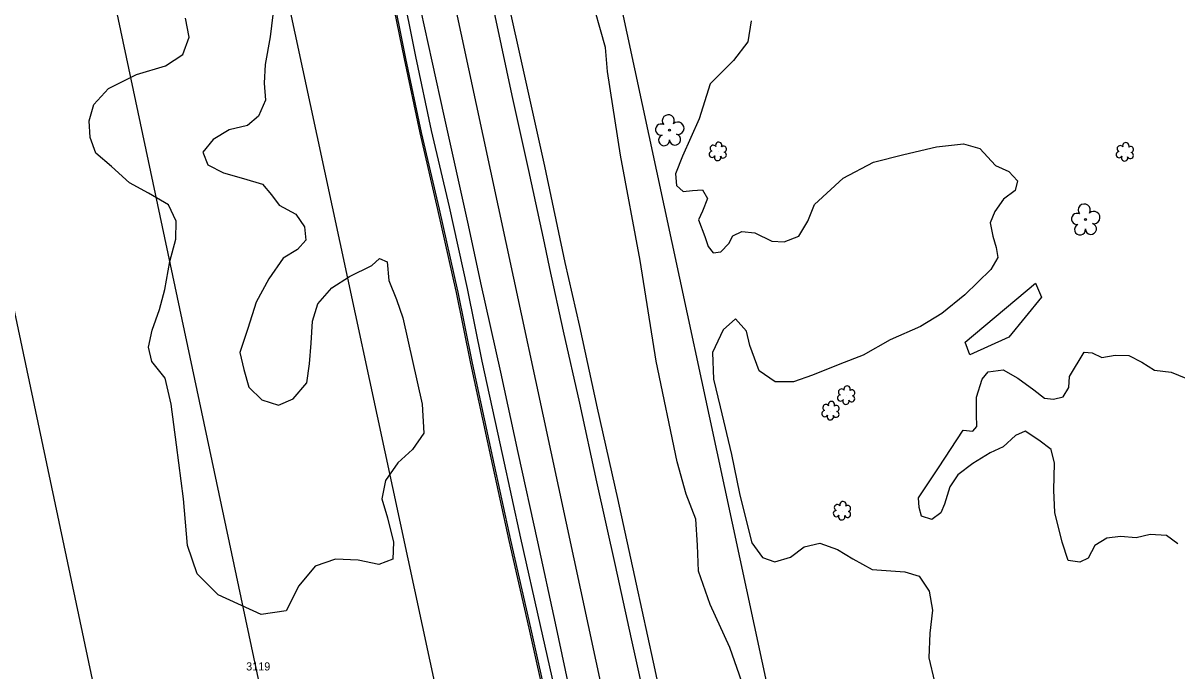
# Model space of a CAD drawing. Extents: x 3040896 to 3051146, y 687568 to 732976.
# Drawn here: x 3045126.5 to 3045482, y 717879.4 to 718079 of the extents above; entities that cross this region are included whole.
import ezdxf

# ---------------------------------------------------------------- set-up
doc = ezdxf.new("R2010")
doc.units = 0
for name, color, linetype in [('Exist Horizontal Alignment', 7, 'Continuous'), ('Exist Other Culture Anchor (Guy Wire) Cogo Number', 7, 'Continuous'), ('Exist Other Culture Area Outline', 7, 'Continuous'), ('Exist Right of Way Easement Line', 7, 'Continuous'), ('Exist Right of Way Line', 7, 'Continuous'), ('Exist Roads EOP', 7, 'Continuous'), ('Exist Roads EOT', 7, 'Continuous'), ('Exist Utilities Telephone UG Cable', 7, 'Continuous'), ('Exist Utilities Telephone UG FO', 7, 'Continuous'), ('Exist Vegetation Hedge Row', 7, 'Continuous'), ('Exist Vegetation Shrub CELL', 7, 'Continuous'), ('Exist Vegetation Tree CELL', 7, 'Continuous')]:
    doc.layers.add(name, color=color, linetype=linetype)

msp = doc.modelspace()

# ---------------------------------------------------------------- linework, layer by layer
at = {"layer": 'Exist Horizontal Alignment'}
msp.add_line((3045429.08, 717296.16), (3044815.92, 720148.55), dxfattribs=at)
at = {"layer": 'Exist Other Culture Area Outline'}
for points in [[(3045416.69, 717980.64), (3045438.4, 717998.8), (3045440.24, 717994.49), (3045430.18, 717982.23), (3045418.21, 717976.72), (3045416.69, 717980.64)], [(3045482.24, 717918.54), (3045478.8, 717921.1), (3045473.76, 717921.43), (3045469.37, 717920.39), (3045464.64, 717920.78), (3045460.42, 717920.26), (3045456.64, 717917.99), (3045454.64, 717914.08), (3045452.02, 717912.82), (3045448.49, 717913.42), (3045446.59, 717919.03), (3045444.35, 717928.21), (3045444.02, 717935.06), (3045444.28, 717943.4), (3045443.27, 717947.63), (3045439.4, 717950.46), (3045435.19, 717953.23), (3045432.27, 717951.89), (3045428.49, 717948.4), (3045424.47, 717946.53), (3045419.1, 717943.24), (3045414.46, 717939.75), (3045412.06, 717936.12), (3045410.4, 717930.74), (3045409.26, 717928.06), (3045406.49, 717926.05), (3045403.27, 717927.03), (3045402.6, 717929.76), (3045402.4, 717932.65), (3045408.56, 717941.96), (3045416.17, 717953.5), (3045419.09, 717953.25), (3045420.34, 717954.64), (3045420.24, 717958.33), (3045420.26, 717963.76), (3045421.93, 717969.23), (3045423.81, 717971.54), (3045428.46, 717972.11), (3045432.94, 717969.59), (3045437.91, 717965.96), (3045441.13, 717963.37), (3045443.95, 717963.11), (3045446.9, 717963.85), (3045448.68, 717966.64), (3045448.89, 717970.1), (3045453.42, 717977.57), (3045455.83, 717977.37), (3045458.83, 717975.97), (3045462.98, 717976.68), (3045467.13, 717976.56), (3045471.19, 717974.52), (3045475.04, 717972.06), (3045480.16, 717971.44), (3045484.67, 717969.55)]]:
    msp.add_lwpolyline(points, dxfattribs=at)
at = {"layer": 'Exist Right of Way Easement Line'}
for p, q in [((3045199.01, 717876.85), (3045136.92, 718169.79)), ((3045150.09, 717866.5), (3045088.02, 718159.39))]:
    msp.add_line(p, q, dxfattribs=at)
at = {"layer": 'Exist Right of Way Line'}
for p, q in [((3045477.96, 717306.67), (3044864.8, 720159.06)), ((3045380.19, 717285.66), (3044767.04, 720138.04))]:
    msp.add_line(p, q, dxfattribs=at)
at = {"layer": 'Exist Roads EOP'}
for points in [[(3045293.56, 718005.25), (3045287.26, 718034.87), (3045281.06, 718062.59), (3045275.49, 718088.11), (3045270.15, 718111.69), (3045265.41, 718133.69), (3045260.06, 718157.46), (3045254.94, 718180.28), (3045249.93, 718204.14), (3045244.98, 718227.23), (3045239.53, 718251.33), (3045234.54, 718273.46), (3045229.13, 718299.35), (3045223.89, 718321.98), (3045218.89, 718345.94), (3045213.7, 718371.21), (3045208.21, 718395.11), (3045202.91, 718419.67), (3045197.27, 718444.3), (3045192.69, 718465.93), (3045188.92, 718484.49), (3045183.33, 718510.66)], [(3045153.03, 718503.61), (3045156.64, 718487.29), (3045160.81, 718467.58), (3045165.11, 718447.74), (3045169.4, 718428.25), (3045173.57, 718408.95), (3045179.19, 718382.79), (3045183.73, 718361.33), (3045189.26, 718336.28), (3045195.06, 718308.57), (3045200.13, 718284.94), (3045205.27, 718261.27), (3045210.85, 718236.36), (3045216.26, 718212.53), (3045221.44, 718189.14), (3045226.99, 718164.16), (3045232.44, 718138.63), (3045237.89, 718113.7), (3045242.84, 718091.26), (3045247.42, 718068.69), (3045252.22, 718045.88), (3045257.75, 718022.36), (3045263.37, 717997.15)], [(3045401.88, 717507.03), (3045397.58, 717527.55), (3045391.1, 717555.82), (3045386.1, 717579.89), (3045380.47, 717605.98), (3045375.54, 717628.25), (3045370.97, 717649.36), (3045366.64, 717669.84), (3045361.81, 717691.95), (3045356.87, 717714.01), (3045352.03, 717735.01), (3045347.74, 717754.82), (3045343.32, 717775.35), (3045339.62, 717793.16), (3045335.36, 717813.65), (3045329.85, 717838.67), (3045325.47, 717860.02), (3045320.77, 717882.01), (3045315.47, 717906.05), (3045309.7, 717932.51), (3045303.46, 717960.34), (3045298.08, 717985.51), (3045293.56, 718005.25)], [(3045263.37, 717997.15), (3045267.89, 717974.82), (3045274.19, 717945.78), (3045279.72, 717920.27), (3045285.85, 717893.33), (3045291.53, 717867.92), (3045297.09, 717840.69), (3045303.56, 717812.42), (3045309.69, 717783.6), (3045315.01, 717759.07), (3045320.88, 717733.73), (3045325.61, 717711.31), (3045330.58, 717687.94), (3045335.34, 717665.56), (3045341.05, 717639.94), (3045347.87, 717609.66), (3045354.22, 717580.02), (3045359.08, 717555.96), (3045363.92, 717532.55), (3045368.05, 717512.22), (3045370.51, 717500.17)]]:
    msp.add_lwpolyline(points, dxfattribs=at)
at = {"layer": 'Exist Roads EOT'}
for points in [[(3045179, 718509.67), (3045183.95, 718485.9), (3045188.95, 718462.84), (3045194.21, 718438.49), (3045199.14, 718416.11), (3045204.47, 718392.06), (3045209.73, 718366.99), (3045214.35, 718345.9), (3045219.02, 718324.06), (3045224.23, 718299.85), (3045229.07, 718278.01), (3045233.66, 718256.67), (3045238.6, 718233.82), (3045244.32, 718207.08), (3045249.79, 718182.37), (3045255.85, 718154.45), (3045261.67, 718128.15), (3045266.78, 718104.55), (3045272.12, 718079.78), (3045277.12, 718056.64), (3045282.19, 718033.55), (3045287.04, 718011.31), (3045288.73, 718003.35)], [(3045267.54, 717998.97), (3045263.72, 718016.72), (3045260.22, 718032.44), (3045256.36, 718050), (3045252.58, 718067.21), (3045248.05, 718087.94), (3045243.12, 718110.39), (3045238.71, 718130.66), (3045234.23, 718151.11), (3045229.77, 718172.06), (3045224.7, 718195.06), (3045219.52, 718218.83), (3045213.9, 718244.15), (3045208.23, 718270.72), (3045202.7, 718296.44), (3045197.17, 718321.13), (3045191.69, 718346.88), (3045186.87, 718369.16), (3045181.54, 718393.71), (3045176.15, 718418.48), (3045170.89, 718442.96), (3045166.35, 718464.2), (3045161.79, 718485.62), (3045157.64, 718504.65)], [(3045288.73, 718003.35), (3045292.95, 717984.04), (3045297.93, 717961.84), (3045303.2, 717937.67), (3045308.93, 717911.81), (3045313.86, 717889.23), (3045318.84, 717866.52), (3045323.71, 717843.9), (3045329.15, 717818.63), (3045334.36, 717794.71), (3045339.57, 717771.36), (3045344.37, 717749.89), (3045349.89, 717724.29), (3045355.64, 717697.72), (3045360.97, 717672.97), (3045365.59, 717651.71), (3045370.03, 717631.03), (3045375.37, 717606.43), (3045380.76, 717581.17), (3045386.78, 717553.61), (3045392.05, 717528.66), (3045396.99, 717505.37)], [(3045376.06, 717500.26), (3045371.78, 717520.29), (3045366.76, 717543.37), (3045361.89, 717565.91), (3045356.5, 717591.21), (3045351.7, 717613.79), (3045346.68, 717636.97), (3045341.57, 717660.8), (3045336.81, 717681.71), (3045331.55, 717705.74), (3045325.96, 717731.18), (3045320.37, 717756.75), (3045314.78, 717782.47), (3045308.26, 717812.07), (3045301.97, 717841.14), (3045296.74, 717865.12), (3045290.5, 717894.04), (3045285.06, 717919.09), (3045279.08, 717946.7), (3045273.69, 717971.38), (3045267.54, 717998.97)]]:
    msp.add_lwpolyline(points, dxfattribs=at)
at = {"layer": 'Exist Utilities Telephone UG Cable'}
for points in [[(3045260.44, 717996.5), (3045254.83, 718021.69), (3045249.29, 718045.23), (3045244.48, 718068.08), (3045239.91, 718090.64), (3045234.96, 718113.06), (3045229.51, 718138), (3045224.05, 718163.52), (3045218.51, 718188.49), (3045213.33, 718211.87), (3045207.92, 718235.7), (3045202.34, 718260.63), (3045197.2, 718284.31), (3045192.12, 718307.95), (3045186.32, 718335.65), (3045180.79, 718360.7), (3045176.25, 718382.16), (3045170.64, 718408.32), (3045166.47, 718427.61), (3045162.18, 718447.1), (3045157.88, 718466.96), (3045153.71, 718486.66), (3045150.1, 718502.97)], [(3045367.57, 717499.57), (3045365.11, 717511.63), (3045360.98, 717531.95), (3045356.14, 717555.36), (3045351.29, 717579.41), (3045344.93, 717609.02), (3045338.13, 717639.29), (3045332.41, 717664.92), (3045327.64, 717687.32), (3045322.68, 717710.68), (3045317.95, 717733.08), (3045312.08, 717758.42), (3045306.76, 717782.97), (3045300.63, 717811.77), (3045294.16, 717840.05), (3045288.6, 717867.29), (3045282.93, 717892.67), (3045276.79, 717919.62), (3045271.26, 717945.14), (3045264.95, 717974.21), (3045260.43, 717996.56)]]:
    msp.add_lwpolyline(points, dxfattribs=at)
at = {"layer": 'Exist Utilities Telephone UG FO'}
for points in [[(3045259.95, 717996.39), (3045254.34, 718021.58), (3045248.8, 718045.12), (3045243.99, 718067.98), (3045239.42, 718090.53), (3045234.47, 718112.95), (3045229.02, 718137.89), (3045223.57, 718163.42), (3045218.02, 718188.38), (3045212.85, 718211.76), (3045207.43, 718235.59), (3045201.85, 718260.52), (3045196.71, 718284.21), (3045191.63, 718307.84), (3045185.83, 718335.54), (3045180.31, 718360.6), (3045175.76, 718382.06), (3045170.15, 718408.21), (3045165.98, 718427.51), (3045161.69, 718446.99), (3045157.39, 718466.85), (3045153.22, 718486.55), (3045149.61, 718502.86)], [(3045367.08, 717499.47), (3045364.62, 717511.53), (3045360.49, 717531.85), (3045355.65, 717555.26), (3045350.8, 717579.3), (3045344.45, 717608.91), (3045337.64, 717639.18), (3045331.92, 717664.81), (3045327.15, 717687.21), (3045322.19, 717710.58), (3045317.46, 717732.98), (3045311.6, 717758.31), (3045306.27, 717782.86), (3045300.14, 717811.67), (3045293.67, 717839.95), (3045288.11, 717867.18), (3045282.44, 717892.56), (3045276.3, 717919.51), (3045270.77, 717945.04), (3045264.46, 717974.11), (3045259.94, 717996.46)]]:
    msp.add_lwpolyline(points, dxfattribs=at)
at = {"layer": 'Exist Vegetation Hedge Row'}
for points in [[(3045316.65, 718005.79), (3045310.57, 718038.33), (3045306.55, 718064.02), (3045305.94, 718071.48), (3045301.08, 718088.63)], [(3045203.95, 718085.69), (3045202.68, 718074.71), (3045201.13, 718066.24), (3045200.78, 718060.51), (3045201.2, 718055.21), (3045199, 718050.25), (3045195.66, 718047.41), (3045190.02, 718046.04), (3045185.1, 718043.08), (3045181.86, 718039.17), (3045183.45, 718035.33), (3045188.22, 718032.79), (3045194.39, 718031.08), (3045200.25, 718029.37), (3045203.07, 718026.04), (3045205.38, 718022.83), (3045210.58, 718020.1), (3045213.25, 718016.22), (3045213.64, 718012.11), (3045211.08, 718009.21), (3045206.6, 718006.58), (3045202.23, 718000.14), (3045198.29, 717992.96), (3045195.72, 717984.82), (3045193.32, 717977.43)], [(3045170.25, 717969.54), (3045166.23, 717974.71), (3045165.12, 717979.07), (3045166.27, 717984.39), (3045168.59, 717990.7), (3045170.14, 717996.85), (3045171.77, 718005.51), (3045173.58, 718012.43), (3045173.64, 718017.99), (3045171.33, 718023), (3045165.16, 718026.59), (3045159.28, 718029.79), (3045153.75, 718034.8), (3045148.96, 718038.91), (3045147.22, 718043.75), (3045146.88, 718048.89), (3045148.29, 718053.9), (3045152.87, 718058.79), (3045161.49, 718063.12), (3045170.38, 718065.83), (3045175.77, 718069.26), (3045177.67, 718074.6), (3045176.6, 718080.48)], [(3045350.81, 718079.71), (3045349.77, 718073.17), (3045345.39, 718067.46), (3045338.16, 718060.31), (3045334.75, 718049.44), (3045329.68, 718038), (3045327.48, 718032.48), (3045327.8, 718028.97), (3045329.9, 718027.05), (3045332.79, 718027.35), (3045335.83, 718027.64), (3045337.41, 718024.97), (3045335.79, 718021.06), (3045334.63, 718018.31), (3045336.51, 718013.19)], [(3045370.34, 718023.03), (3045379.17, 718031.23), (3045388.52, 718036.09), (3045397.88, 718038.46), (3045407.94, 718040.88), (3045416.2, 718041.82), (3045421.27, 718040.34), (3045426.11, 718035.09)], [(3045426.11, 718035.09), (3045430.22, 718033.25), (3045432.84, 718030.41), (3045432.18, 718027.44), (3045428.51, 718024.74), (3045425.83, 718020.97), (3045424.45, 718017.43), (3045425.3, 718013.3), (3045426.33, 718009.87), (3045426.85, 718006.75), (3045424.6, 718003.07), (3045416.65, 717995.21), (3045409.52, 717989.52), (3045402.99, 717985.51), (3045393.66, 717981.37), (3045385.31, 717976.64), (3045378.12, 717973.93), (3045369.66, 717970.44), (3045363.88, 717968.42), (3045358.18, 717968.46), (3045353.32, 717971.79), (3045350.42, 717979.63), (3045349.35, 717984.04), (3045345.94, 717987.85), (3045342.17, 717984.44), (3045338.92, 717977.52), (3045339.17, 717969.22), (3045341.26, 717960.73), (3045344.72, 717946.09), (3045347.21, 717934.03), (3045349.25, 717925.69), (3045351, 717918.81), (3045354.29, 717914.31), (3045358.12, 717912.92), (3045362.88, 717914.42), (3045367.16, 717917.55), (3045371.93, 717918.76), (3045377.45, 717916.8), (3045382.16, 717913.92), (3045388.08, 717910.64), (3045398.15, 717909.87), (3045402.61, 717908.51), (3045405.67, 717903.91), (3045406.66, 717898.12), (3045405.82, 717891), (3045405.53, 717883.42), (3045407.26, 717876.02)], [(3045336.51, 718013.19), (3045337.52, 718010.15), (3045339.11, 718008.19), (3045341.52, 718008.51), (3045343.92, 718011.06), (3045345.16, 718013.46), (3045347.94, 718014.74), (3045351.92, 718014.37), (3045357.19, 718011.83), (3045361.03, 718011.54), (3045365.48, 718013.37), (3045368.23, 718017.92), (3045370.34, 718023.03)], [(3045215.25, 717980.34), (3045215.73, 717987.15), (3045217.34, 717992.47), (3045221.61, 717997.38), (3045227.08, 718000.91), (3045233.99, 718004.27), (3045236.33, 718006.43), (3045238.72, 718005.42), (3045239.19, 717999.63), (3045241.59, 717993.85), (3045243.46, 717988.15)], [(3045350.18, 717869.56), (3045344.28, 717886.53), (3045338.17, 717899.86), (3045334.62, 717910.05), (3045334.31, 717918.07), (3045333.72, 717926.07), (3045330.82, 717933.87), (3045328.01, 717943.79), (3045321.57, 717974.8), (3045316.65, 718005.79)], [(3045243.46, 717988.15), (3045249.42, 717961.52), (3045250, 717952.6), (3045246.49, 717947.56), (3045241.92, 717943.44), (3045238.18, 717938.04), (3045237.02, 717932.37), (3045238.76, 717926.56), (3045240.64, 717919.01), (3045240.38, 717913.74), (3045236.07, 717912.14), (3045229.77, 717913.47), (3045222.76, 717913.76), (3045216.53, 717911.63), (3045211.52, 717905.56), (3045207.6, 717897.92), (3045199.86, 717896.69), (3045186.61, 717902.78), (3045180.15, 717909.31), (3045177.13, 717918.05), (3045175.93, 717932.38), (3045173.76, 717949.07), (3045172.19, 717961.56), (3045170.25, 717969.54)], [(3045193.32, 717977.43), (3045194.5, 717972.22), (3045196.05, 717966.77), (3045200.05, 717962.93), (3045205.21, 717961.21), (3045209.76, 717963.24), (3045213.96, 717968.11), (3045214.78, 717974.03), (3045215.25, 717980.34)]]:
    msp.add_lwpolyline(points, dxfattribs=at)
at = {"layer": 'Exist Vegetation Shrub CELL'}
for p, q in [((3045340.6, 718039.26), (3045340.6, 718039.26)), ((3045466, 718039.14), (3045466, 718039.14)), ((3045380.14, 717964.15), (3045380.14, 717964.15)), ((3045375.32, 717959.36), (3045375.32, 717959.36)), ((3045378.86, 717928.53), (3045378.86, 717928.53))]:
    msp.add_line(p, q, dxfattribs=at)
for centre, radius, start, end in [((3045340.83, 718041.3), 0.99, 334.8391, 200.4717), ((3045466.23, 718041.18), 0.99, 334.8391, 200.4717), ((3045338.8, 718038.55), 0.955, 95.1099, 327.9534), ((3045339.12, 718040.39), 0.968, 35.8908, 245.4216), ((3045342.24, 718038.33), 0.937, 204.9913, 73.4601), ((3045342.28, 718040.13), 0.929, 284.4567, 126.0861), ((3045464.2, 718038.44), 0.955, 95.1099, 327.9534), ((3045464.51, 718040.27), 0.968, 35.8908, 245.4216), ((3045467.63, 718038.21), 0.937, 204.9913, 73.4601), ((3045467.67, 718040.01), 0.929, 284.4567, 126.0861), ((3045340.48, 718037.57), 0.984, 151.2797, 21.387), ((3045465.87, 718037.46), 0.984, 151.2797, 21.387), ((3045380.37, 717966.19), 0.99, 334.8391, 200.4717), ((3045378.34, 717963.44), 0.955, 95.1099, 327.9534), ((3045378.66, 717965.28), 0.968, 35.8908, 245.4216), ((3045381.78, 717963.22), 0.937, 204.9913, 73.4601), ((3045381.81, 717965.02), 0.929, 284.4567, 126.0861), ((3045373.84, 717960.49), 0.968, 35.8908, 245.4216), ((3045375.55, 717961.4), 0.99, 334.8391, 200.4717), ((3045376.99, 717960.23), 0.929, 284.4567, 126.0861), ((3045380.01, 717962.47), 0.984, 151.2797, 21.387), ((3045373.52, 717958.65), 0.955, 95.1099, 327.9534), ((3045375.19, 717957.68), 0.984, 151.2797, 21.387), ((3045376.96, 717958.43), 0.937, 204.9913, 73.4601), ((3045379.09, 717930.57), 0.99, 334.8391, 200.4717), ((3045377.06, 717927.83), 0.955, 95.1099, 327.9534), ((3045377.38, 717929.66), 0.968, 35.8908, 245.4216), ((3045380.5, 717927.6), 0.937, 204.9913, 73.4601), ((3045380.53, 717929.4), 0.929, 284.4567, 126.0861), ((3045378.73, 717926.85), 0.984, 151.2797, 21.387)]:
    msp.add_arc(centre, radius, start, end, dxfattribs=at)
at = {"layer": 'Exist Vegetation Tree CELL'}
for p, q in [((3045325.68, 718045.99), (3045325.68, 718045.99)), ((3045453.8, 718018.47), (3045453.8, 718018.47))]:
    msp.add_line(p, q, dxfattribs=at)
for centre in [(3045325.68, 718045.99), (3045453.8, 718018.47)]:
    msp.add_circle(centre, 0.326, dxfattribs=at)
for centre, radius, start, end in [((3045325.3, 718048.87), 1.86, 330.1651, 219.7134), ((3045323.08, 718046.15), 1.73, 62.6636, 279.3457), ((3045328.23, 718046.58), 1.9, 257.1011, 134.1999), ((3045323.98, 718042.87), 1.69, 111.5671, 6.231), ((3045327.36, 718043.09), 1.7, 181.2822, 74.56), ((3045451.2, 718018.63), 1.73, 62.6636, 279.3457), ((3045453.42, 718021.35), 1.86, 330.1651, 219.7134), ((3045456.35, 718019.06), 1.9, 257.1011, 134.1999), ((3045452.1, 718015.35), 1.69, 111.5671, 6.231), ((3045455.48, 718015.57), 1.7, 181.2822, 74.56)]:
    msp.add_arc(centre, radius, start, end, dxfattribs=at)

# ---------------------------------------------------------------- texts
at = {"layer": 'Exist Other Culture Anchor (Guy Wire) Cogo Number'}
msp.add_text('3119', height=2.5, dxfattribs=at).set_placement((3045195.24, 717879.49))

doc.saveas('drawing.dxf')
